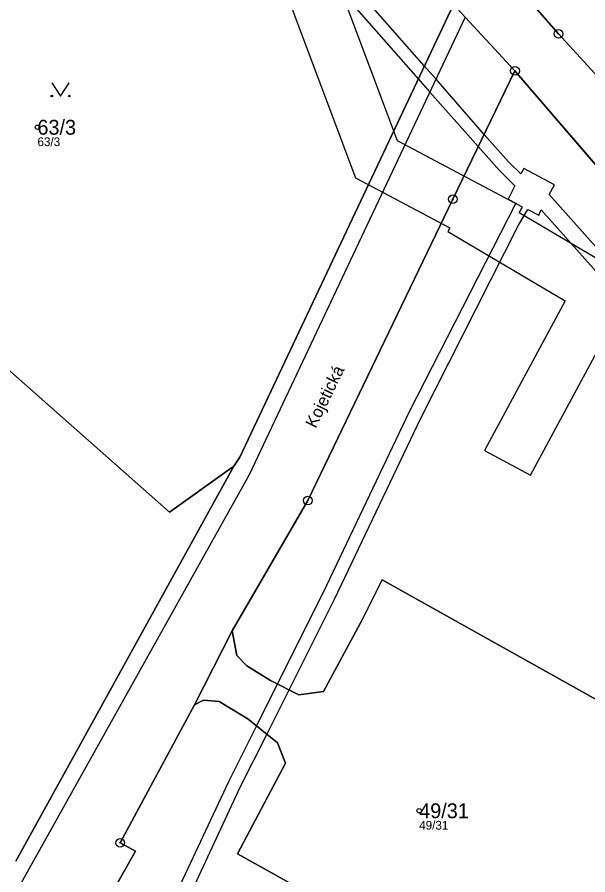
# Model space of a CAD drawing. Extents: x -734965 to -732523, y -1026217 to -1023680.
# Drawn here: x -733227.7 to -733162.3, y -1025496.2 to -1025398 of the extents above; entities that cross this region are included whole.
import ezdxf

# ---------------------------------------------------------------- set-up
doc = ezdxf.new("R2010")
doc.units = 0
for name, color, linetype in [('Vrstva 1', 7, 'Continuous'), ('Vrstva 13', 7, 'Continuous'), ('Vrstva 2', 7, 'Continuous'), ('Vrstva 3', 7, 'Continuous'), ('Vrstva 4', 7, 'Continuous'), ('Vrstva 50', 7, 'Continuous'), ('Vrstva 51', 7, 'Continuous'), ('Vrstva 7', 7, 'Continuous'), ('Vrstva 8', 7, 'Continuous')]:
    doc.layers.add(name, color=color, linetype=linetype)

msp = doc.modelspace()

# ---------------------------------------------------------------- linework, layer by layer
at = {"layer": 'Vrstva 1'}
for p, q in [((-733170.68, -1025404.11), (-733064.05, -1025528.18)), ((-733227.87, -1025494.64), (-733202.9, -1025449.42)), ((-733203.07, -1025468.28), (-733207.4, -1025476.76))]:
    msp.add_line(p, q, dxfattribs=at)
for points in [[(-733351.75, -1025153.39), (-733334.94, -1025188.21), (-733316.69, -1025225.79), (-733311.96, -1025232.44), (-733298.58, -1025248.65), (-733237.61, -1025317.9), (-733165.7, -1025399.88), (-733130.76, -1025438.02), (-733057.31, -1025520.5), (-733051.97, -1025525.87)], [(-733202.9, -1025449.42), (-733210.27, -1025454.68), (-733261.02, -1025409.79), (-733269, -1025402.73), (-733277.49, -1025395.55)], [(-733202.9, -1025449.42), (-733202.19, -1025448.38), (-733177.73, -1025396.5)], [(-733177.73, -1025396.5), (-733176.37, -1025397.97), (-733170.68, -1025404.11)], [(-733170.68, -1025404.11), (-733177.8, -1025418.82), (-733194.42, -1025453.35), (-733203.07, -1025468.28)], [(-733106.19, -1025550.8), (-733101.71, -1025553.34), (-733095.96, -1025542.89), (-733096.67, -1025542.08), (-733088.59, -1025527.6), (-733087.77, -1025526.32), (-733085.56, -1025524.45), (-733084.23, -1025524.7), (-733082.3, -1025521.2), (-733123.56, -1025497.88), (-733125.31, -1025496.29), (-733185.9, -1025462.43), (-733188.17, -1025466.91), (-733192.64, -1025475.23), (-733195.43, -1025475.58), (-733198.71, -1025473.97), (-733201.4, -1025472.26), (-733202.55, -1025471.1), (-733203.07, -1025468.28)], [(-733207.4, -1025476.76), (-733206.38, -1025476.19), (-733204.57, -1025476.36), (-733203.71, -1025476.88), (-733201.3, -1025478.34), (-733197.89, -1025481.08), (-733196.97, -1025483.44), (-733202.46, -1025493.83), (-733192.89, -1025499.17)], [(-733207.4, -1025476.76), (-733215.92, -1025492.56), (-733214.17, -1025493.5), (-733224.01, -1025510.95), (-733231.26, -1025524.09), (-733232.79, -1025523.24), (-733258.13, -1025569.1), (-733313.24, -1025668.18), (-733345.24, -1025724.98), (-733355.18, -1025746.01), (-733366.42, -1025770.32), (-733379.73, -1025798.63), (-733384.71, -1025809.27)]]:
    msp.add_lwpolyline(points, dxfattribs=at)
at = {"layer": 'Vrstva 13'}
msp.add_lwpolyline([(-733184.41, -1025388.97), (-733188.4, -1025384.48), (-733190.67, -1025386.62), (-733197.58, -1025393.35), (-733188.97, -1025416.36), (-733178.14, -1025422.1), (-733178.39, -1025422.53), (-733164.93, -1025430.47), (-733174.19, -1025447.59), (-733168.91, -1025450.43), (-733159.15, -1025432.39), (-733157.51, -1025427.88), (-733170.21, -1025420.39), (-733169.82, -1025419.72), (-733184.15, -1025412.12), (-733190.58, -1025394.91), (-733186.52, -1025390.96)], close=True, dxfattribs=at)
for points in [[(-733084.27, -1025510.76), (-733166.75, -1025418.29), (-733166.17, -1025417.18), (-733169.67, -1025415.31), (-733170, -1025415.93), (-733171.43, -1025414.54), (-733174.2, -1025411.39), (-733179.7, -1025405.06), (-733181.07, -1025403.56), (-733196.79, -1025385.68), (-733198.68, -1025385.78), (-733181.76, -1025405.04), (-733180.42, -1025406.54), (-733174.88, -1025412.78), (-733172.44, -1025415.53), (-733170.7, -1025417.3), (-733171.45, -1025418.8), (-733170.57, -1025419.28), (-733182.82, -1025443.18), (-733192.66, -1025463.89), (-733197.9, -1025474.31), (-733200.29, -1025479.15), (-733203.5, -1025485.56), (-733214.64, -1025509.25)], [(-733212.32, -1025508.04), (-733202.18, -1025486.18), (-733199.07, -1025480.06), (-733196.56, -1025475.02), (-733191.32, -1025464.56), (-733181.45, -1025443.89), (-733170.26, -1025421.81), (-733169.2, -1025420.01), (-733167.95, -1025420.65), (-733167.67, -1025420.05), (-733118.77, -1025474.89), (-733123.41, -1025479.03), (-733119.67, -1025483.18), (-733115.04, -1025479.06), (-733085.57, -1025512.06)]]:
    msp.add_lwpolyline(points, dxfattribs=at)
at = {"layer": 'Vrstva 3'}
msp.add_lwpolyline([(-733223.75, -1025405.499), (-733222.75, -1025407), (-733221.75, -1025405.499)], dxfattribs=at)
for centre in [(-733223.75, -1025406.999), (-733221.75, -1025406.999)]:
    msp.add_circle(centre, 0.1, dxfattribs=at)
at = {"layer": 'Vrstva 4'}
for p, q in [((-733176.37, -1025397.97), (-733201.15, -1025450.39)), ((-733201.15, -1025450.39), (-733261.57, -1025558.51))]:
    msp.add_line(p, q, dxfattribs=at)
at = {"layer": 'Vrstva 50'}
for centre in [(-733225.4, -1025410.58), (-733181.66, -1025488.88)]:
    msp.add_circle(centre, 0.25, dxfattribs=at)
at = {"layer": 'Vrstva 51'}
for points in [[(-733237.61, -1025317.9), (-733165.7, -1025399.88), (-733130.76, -1025438.02), (-733057.31, -1025520.5), (-733051.97, -1025525.87), (-733050.9, -1025524.33), (-733050.3, -1025523.45), (-733046.6, -1025518.13), (-733045.69, -1025516.83), (-733082.54, -1025477.03), (-733095.62, -1025462.32), (-733102.28, -1025454.87), (-733122.64, -1025432.1), (-733129.06, -1025424.99), (-733134.29, -1025419.07), (-733139.6, -1025412.96), (-733161.11, -1025389.11), (-733161.67, -1025385.63), (-733168.95, -1025375.59), (-733172.77, -1025374.7), (-733214.11, -1025327.52), (-733261.81, -1025274.19)], [(-733239.24, -1025327.51), (-733205.38, -1025365.54), (-733187.6, -1025385.37), (-733177.73, -1025396.5), (-733176.37, -1025397.97), (-733170.68, -1025404.11), (-733064.05, -1025528.18), (-733057.73, -1025534.16), (-733055.38, -1025530.77), (-733055.04, -1025530.28), (-733054.7, -1025529.8), (-733054.03, -1025528.83), (-733053.3, -1025527.78), (-733053.05, -1025527.42), (-733052.75, -1025526.99), (-733051.97, -1025525.87), (-733057.31, -1025520.5), (-733130.76, -1025438.02), (-733165.7, -1025399.88), (-733237.61, -1025317.9)], [(-733231.26, -1025524.09), (-733224.01, -1025510.95), (-733214.17, -1025493.5), (-733215.92, -1025492.56), (-733207.4, -1025476.76), (-733203.07, -1025468.28), (-733194.42, -1025453.35), (-733177.8, -1025418.82), (-733170.68, -1025404.11), (-733176.37, -1025397.97), (-733177.73, -1025396.5), (-733202.19, -1025448.38), (-733202.9, -1025449.42), (-733227.87, -1025494.64)], [(-733064.05, -1025528.18), (-733170.68, -1025404.11), (-733177.8, -1025418.82), (-733194.42, -1025453.35), (-733203.07, -1025468.28), (-733202.55, -1025471.1), (-733201.4, -1025472.26), (-733198.71, -1025473.97), (-733195.43, -1025475.58), (-733192.64, -1025475.23), (-733188.17, -1025466.91), (-733185.9, -1025462.43), (-733125.31, -1025496.29)], [(-733227.87, -1025494.64), (-733202.9, -1025449.42), (-733210.27, -1025454.68), (-733261.02, -1025409.79)], [(-733125.31, -1025496.29), (-733185.9, -1025462.43), (-733188.17, -1025466.91), (-733192.64, -1025475.23), (-733195.43, -1025475.58), (-733198.71, -1025473.97), (-733201.4, -1025472.26), (-733202.55, -1025471.1), (-733203.07, -1025468.28), (-733207.4, -1025476.76), (-733206.38, -1025476.19), (-733204.57, -1025476.36), (-733203.71, -1025476.88), (-733201.3, -1025478.34), (-733197.89, -1025481.08), (-733196.97, -1025483.44), (-733202.46, -1025493.83), (-733192.89, -1025499.17)], [(-733192.89, -1025499.17), (-733202.46, -1025493.83), (-733196.97, -1025483.44), (-733197.89, -1025481.08), (-733201.3, -1025478.34), (-733203.71, -1025476.88), (-733204.57, -1025476.36), (-733206.38, -1025476.19), (-733207.4, -1025476.76), (-733215.92, -1025492.56), (-733214.17, -1025493.5), (-733224.01, -1025510.95)]]:
    msp.add_lwpolyline(points, dxfattribs=at)
msp.add_lwpolyline([(-733177.73, -1025396.5), (-733187.6, -1025385.37), (-733206.09, -1025386.06), (-733276.88, -1025388.68), (-733301.6, -1025368.39), (-733327.52, -1025348.14), (-733327.83, -1025347.9), (-733334.1, -1025356), (-733332.35, -1025357.15), (-733329.96, -1025354.07), (-733297.84, -1025379.83), (-733286.29, -1025388.63), (-733277.49, -1025395.55), (-733269, -1025402.73), (-733261.02, -1025409.79), (-733210.27, -1025454.68), (-733202.9, -1025449.42), (-733202.19, -1025448.38)], close=True, dxfattribs=at)
at = {"layer": 'Vrstva 8'}
for centre, radius in [((-733165.7, -1025399.88), 0.5), ((-733165.7, -1025399.88), 0.0303), ((-733170.68, -1025404.11), 0.5), ((-733170.68, -1025404.11), 0.0303), ((-733177.8, -1025418.82), 0.5), ((-733177.8, -1025418.82), 0.0303), ((-733194.42, -1025453.35), 0.5), ((-733194.42, -1025453.35), 0.0303), ((-733215.92, -1025492.56), 0.5), ((-733215.92, -1025492.56), 0.0303)]:
    msp.add_circle(centre, radius, dxfattribs=at)

# ---------------------------------------------------------------- texts
at = {"layer": 'Vrstva 2'}
for s, p in [('63/3', (-733225.4, -1025411.429)), ('49/31', (-733181.66, -1025489.73))]:
    msp.add_text(s, height=1.7, dxfattribs=at).set_placement(p)
at = {"layer": 'Vrstva 50'}
for s, p in [('63/3', (-733225.4, -1025412.736)), ('49/31', (-733181.66, -1025491.036))]:
    msp.add_text(s, height=1, dxfattribs=at).set_placement(p)
at = {"layer": 'Vrstva 7'}
msp.add_text('Kojetická', height=1.4, rotation=64, dxfattribs=at).set_placement((-733193.52, -1025445.136))

doc.saveas('drawing.dxf')
